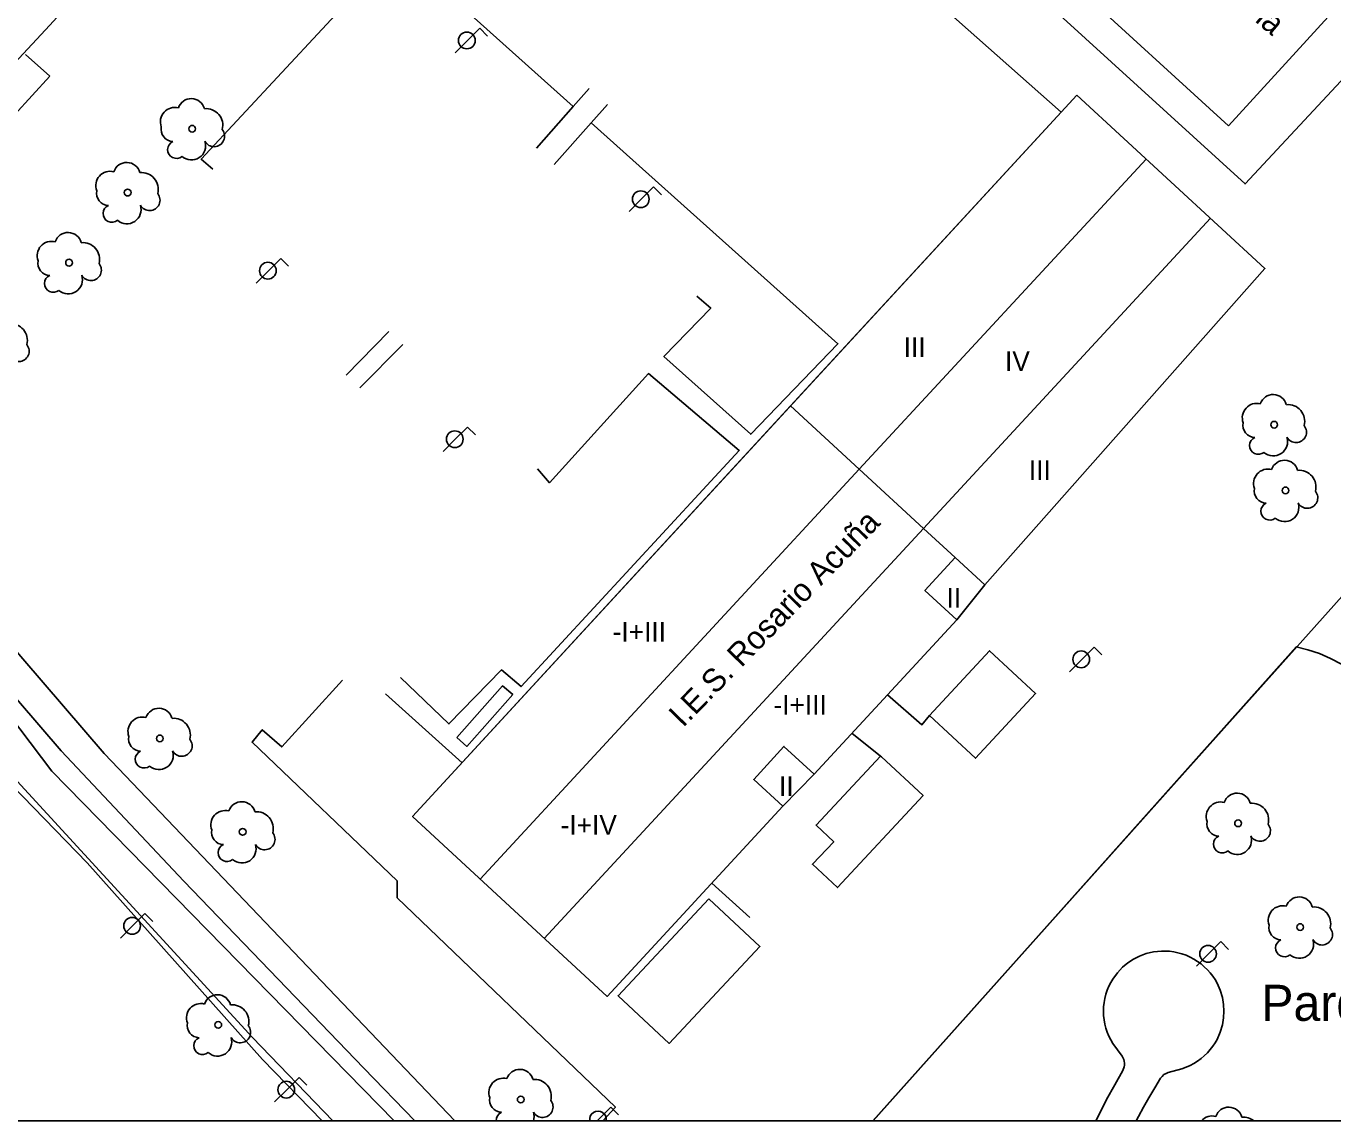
# Model space of a CAD drawing. Extents: x 282771 to 285132, y 4823109 to 4825496.
# Drawn here: x 283637.2 to 283736.8, y 4823109 to 4823192.5 of the extents above; entities that cross this region are included whole.
import ezdxf

# ---------------------------------------------------------------- set-up
doc = ezdxf.new("R2010")
doc.units = 0
for name, color, linetype in [('ACERA-BORDILLO', 7, 'Continuous'), ('ACERA-INTERIOR', 7, 'Continuous'), ('ARBOL', 7, 'Continuous'), ('CALLE-EJE', 7, 'Continuous'), ('COLEGIO-AREA', 7, 'Continuous'), ('COLEGIO-TEXTO', 7, 'Continuous'), ('Default', 7, 'Continuous'), ('EDIFICIO', 7, 'Continuous'), ('FAROLA', 7, 'Continuous'), ('MEDIANERA', 7, 'Continuous'), ('PARQUE-JARDIN-AREA', 7, 'Continuous'), ('PARQUE-JARDIN-TEXTO', 7, 'Continuous'), ('SENAL-VIARIA', 7, 'Continuous'), ('TXT-ALTURA-EDIFICIO', 7, 'Continuous'), ('ZONA-VERDE', 7, 'Continuous')]:
    doc.layers.add(name, color=color, linetype=linetype)

msp = doc.modelspace()

# ---------------------------------------------------------------- linework, layer by layer
at = {"layer": 'ACERA-BORDILLO'}
for points in [[(283631.554, 4823184.583), (283638.973, 4823192.533), (283658.333, 4823213.742), (283698.293, 4823257.332), (283722.243, 4823283.092), (283733.592, 4823295.562), (283751.552, 4823315.291), (283766.662, 4823331.281), (283770.624, 4823335.557), (283774.097, 4823339.745), (283778.138, 4823336.071), (283801.402, 4823361.271)], [(283669.85, 4823109), (283643.133, 4823136.993), (283630.684, 4823151.433)], [(283630.204, 4823141.713), (283654.443, 4823115.363), (283660.557, 4823109)]]:
    msp.add_lwpolyline(points, dxfattribs=at)
at = {"layer": 'ACERA-INTERIOR'}
for points in [[(283681.454, 4823230.568), (283692.564, 4823220.598), (283701.732, 4823230.158), (283711.865, 4823221.66), (283726.851, 4823238.587), (283730.491, 4823235.276), (283757.899, 4823210.265), (283730.105, 4823180.426), (283679.439, 4823226.585)], [(283678.873, 4823186.333), (283660.123, 4823203.163), (283676.183, 4823221.242), (283716.087, 4823185.909)], [(283651.413, 4823181.553), (283650.523, 4823182.303), (283662.813, 4823195.553), (283663.563, 4823194.723)], [(283678.877, 4823186.329), (283680.103, 4823187.713)], [(283676.073, 4823183.163), (283678.877, 4823186.329)], [(283680.254, 4823185.092), (283681.493, 4823186.493)], [(283677.433, 4823181.903), (283680.254, 4823185.092)], [(283688.313, 4823171.873), (283689.373, 4823170.963), (283685.793, 4823167.273), (283692.423, 4823161.343), (283699.063, 4823168.243), (283680.253, 4823185.093)], [(283661.583, 4823165.843), (283664.823, 4823169.173)], [(283662.623, 4823164.893), (283665.903, 4823168.173)], [(283676.163, 4823158.713), (283677.083, 4823157.643), (283684.613, 4823165.973), (283691.543, 4823160.103), (283674.913, 4823142.103), (283673.423, 4823143.383), (283669.403, 4823139.263), (283665.723, 4823142.793)], [(283706.043, 4823139.893), (283709.563, 4823136.643), (283714.133, 4823141.583), (283710.613, 4823144.833), (283706.043, 4823139.893), (283705.473, 4823139.193), (283702.853, 4823141.483)], [(283681.133, 4823109), (283682.103, 4823110.044), (283665.463, 4823126.005), (283665.463, 4823127.29), (283654.397, 4823137.866), (283655.177, 4823138.817), (283656.662, 4823137.506), (283661.291, 4823142.586)], [(283670.003, 4823138.213), (283673.503, 4823142.163), (283674.273, 4823141.493), (283670.773, 4823137.543), (283670.003, 4823138.213)], [(283664.583, 4823141.553), (283670.419, 4823136.304)], [(283700.133, 4823138.543), (283702.3, 4823136.809)], [(283702.3, 4823136.809), (283697.403, 4823131.543), (283698.743, 4823130.283), (283697.123, 4823128.563), (283699.023, 4823126.783), (283705.563, 4823133.803), (283702.391, 4823136.751)], [(283702.3, 4823136.809), (283702.313, 4823136.823), (283702.391, 4823136.751)], [(283702.3, 4823136.809), (283702.383, 4823136.743)], [(283689.453, 4823127.133), (283692.353, 4823124.503)], [(283689.223, 4823125.933), (283682.303, 4823118.543), (283686.203, 4823114.903), (283693.123, 4823122.293), (283689.223, 4823125.933)]]:
    msp.add_lwpolyline(points, dxfattribs=at)
at = {"layer": 'ARBOL'}
for centre in [(283649.833, 4823184.633), (283644.913, 4823179.763), (283640.443, 4823174.423), (283732.323, 4823162.073), (283733.183, 4823157.063), (283647.363, 4823138.159), (283729.573, 4823131.683), (283653.681, 4823131.032), (283734.303, 4823123.773), (283651.823, 4823116.316), (283674.88, 4823110.628)]:
    msp.add_circle(centre, 0.255, dxfattribs=at)
for centre, radius, start, end in [((283649.763, 4823185.893), 1.038, 15.64228, 161.38435), ((283648.503, 4823185.163), 1.097, 75.4318, 200.55608), ((283650.893, 4823184.893), 1.272, 345.03273, 95.79925), ((283648.393, 4823184.593), 0.935, 168.59898, 268.13236), ((283651.503, 4823184.063), 0.797, 208.96246, 38.99103), ((283648.633, 4823183.043), 0.672, 113.73672, 309.4725), ((283649.773, 4823183.343), 1.086, 228.95447, 17.92796), ((283644.843, 4823181.023), 1.038, 15.64228, 161.38435), ((283643.583, 4823180.293), 1.097, 75.4318, 200.55608), ((283645.973, 4823180.023), 1.272, 345.03273, 95.79925), ((283643.473, 4823179.723), 0.935, 168.59898, 268.13236), ((283646.583, 4823179.193), 0.797, 208.96246, 38.99103), ((283643.713, 4823178.173), 0.672, 113.73672, 309.4725), ((283644.853, 4823178.473), 1.086, 228.95447, 17.92796), ((283640.373, 4823175.683), 1.038, 15.64228, 161.38435), ((283639.113, 4823174.953), 1.097, 75.4318, 200.55608), ((283641.503, 4823174.683), 1.272, 345.03273, 95.79925), ((283639.003, 4823174.383), 0.935, 168.59898, 268.13236), ((283642.113, 4823173.853), 0.797, 208.96246, 38.99103), ((283639.243, 4823172.833), 0.672, 113.73672, 309.4725), ((283640.383, 4823173.133), 1.086, 228.95447, 17.92796), ((283635.993, 4823168.503), 1.272, 345.03273, 95.79925), ((283636.603, 4823167.673), 0.797, 208.96246, 38.99103), ((283730.993, 4823162.603), 1.097, 75.4318, 200.55608), ((283732.253, 4823163.333), 1.038, 15.64228, 161.38435), ((283733.383, 4823162.333), 1.272, 345.03273, 95.79925), ((283730.883, 4823162.033), 0.935, 168.59898, 268.13236), ((283733.992, 4823161.503), 0.797, 208.96246, 38.99103), ((283731.123, 4823160.483), 0.672, 113.73672, 309.4725), ((283732.263, 4823160.783), 1.086, 228.95447, 17.92796), ((283731.853, 4823157.593), 1.097, 75.4318, 200.55608), ((283733.113, 4823158.323), 1.038, 15.64228, 161.38435), ((283734.242, 4823157.323), 1.272, 345.03273, 95.79925), ((283731.743, 4823157.023), 0.935, 168.59898, 268.13236), ((283734.852, 4823156.493), 0.797, 208.96246, 38.99103), ((283731.983, 4823155.473), 0.672, 113.73672, 309.4725), ((283733.123, 4823155.773), 1.086, 228.95447, 17.92796), ((283646.033, 4823138.689), 1.097, 75.4318, 200.55608), ((283647.293, 4823139.419), 1.038, 15.64228, 161.38435), ((283648.423, 4823138.419), 1.272, 345.03273, 95.79925), ((283645.923, 4823138.119), 0.935, 168.59898, 268.13236), ((283649.033, 4823137.589), 0.797, 208.96246, 38.99103), ((283646.163, 4823136.569), 0.672, 113.73672, 309.4725), ((283647.303, 4823136.869), 1.086, 228.95447, 17.92796), ((283729.503, 4823132.943), 1.038, 15.64228, 161.38435), ((283653.611, 4823132.292), 1.038, 15.64228, 161.38435), ((283728.243, 4823132.213), 1.097, 75.4318, 200.55608), ((283730.633, 4823131.943), 1.272, 345.03273, 95.79925), ((283652.351, 4823131.562), 1.097, 75.4318, 200.55608), ((283654.741, 4823131.292), 1.272, 345.03273, 95.79925), ((283728.133, 4823131.643), 0.935, 168.59898, 268.13236), ((283652.241, 4823130.992), 0.935, 168.59898, 268.13236), ((283655.351, 4823130.462), 0.797, 208.96246, 38.99103), ((283729.513, 4823130.393), 1.086, 228.95447, 17.92796), ((283731.243, 4823131.113), 0.797, 208.96246, 38.99103), ((283652.481, 4823129.442), 0.672, 113.73672, 309.4725), ((283653.621, 4823129.742), 1.086, 228.95447, 17.92796), ((283728.373, 4823130.093), 0.672, 113.73672, 309.4725), ((283734.233, 4823125.033), 1.038, 15.64228, 161.38435), ((283732.973, 4823124.303), 1.097, 75.4318, 200.55608), ((283735.363, 4823124.033), 1.272, 345.03273, 95.79925), ((283732.863, 4823123.733), 0.935, 168.59898, 268.13236), ((283733.103, 4823122.183), 0.672, 113.73672, 309.4725), ((283734.243, 4823122.483), 1.086, 228.95447, 17.92796), ((283735.973, 4823123.203), 0.797, 208.96246, 38.99103), ((283650.493, 4823116.846), 1.097, 75.4318, 200.55608), ((283651.753, 4823117.576), 1.038, 15.64228, 161.38435), ((283652.883, 4823116.576), 1.272, 345.03273, 95.79925), ((283650.383, 4823116.276), 0.935, 168.59898, 268.13236), ((283653.493, 4823115.746), 0.797, 208.96246, 38.99103), ((283650.623, 4823114.726), 0.672, 113.73672, 309.4725), ((283651.763, 4823115.026), 1.086, 228.95447, 17.92796), ((283674.81, 4823111.888), 1.038, 15.64228, 161.38435), ((283673.55, 4823111.158), 1.097, 75.4318, 200.55608), ((283675.94, 4823110.888), 1.272, 345.03273, 95.79925), ((283673.44, 4823110.588), 0.935, 168.59898, 268.13236), ((283676.55, 4823110.058), 0.797, 208.96246, 38.99103), ((283728.863, 4823109.004), 1.038, 15.64228, 161.38435), ((283673.68, 4823109.038), 0.672, 113.73672, 183.25071), ((283674.82, 4823109.338), 1.086, 341.85272, 17.92796), ((283727.603, 4823108.274), 1.097, 75.4318, 138.52027), ((283729.993, 4823108.004), 1.272, 51.54183, 95.79925)]:
    msp.add_arc(centre, radius, start, end, dxfattribs=at)
at = {"layer": 'CALLE-EJE'}
msp.add_lwpolyline([(283665.231, 4823109), (283639.123, 4823135.663), (283623.594, 4823156.163), (283614.194, 4823170.773)], dxfattribs=at)
at = {"layer": 'COLEGIO-AREA'}
for points in [[(283728.833, 4823184.843), (283705.003, 4823206.623), (283729.452, 4823233.372), (283753.272, 4823211.592)], [(283717.269, 4823187.193), (283731.625, 4823173.973), (283710.263, 4823149.853), (283708.133, 4823147.183), (283697.243, 4823135.423), (283694.863, 4823132.993), (283681.473, 4823118.493), (283666.633, 4823132.203), (283695.462, 4823163.511)]]:
    msp.add_lwpolyline(points, close=True, dxfattribs=at)
at = {"layer": 'Default'}
msp.add_lwpolyline([(282771.5, 4823109), (285130.1, 4823109), (285130.1, 4825495.5)], dxfattribs=at)
at = {"layer": 'EDIFICIO'}
for points in [[(283728.833, 4823184.843), (283705.003, 4823206.623), (283729.452, 4823233.372), (283753.272, 4823211.593), (283728.833, 4823184.843)], [(283717.269, 4823187.193), (283731.625, 4823173.973), (283710.263, 4823149.853), (283708.133, 4823147.183), (283697.243, 4823135.423), (283694.863, 4823132.993), (283681.473, 4823118.493), (283666.633, 4823132.203), (283717.269, 4823187.193)]]:
    msp.add_lwpolyline(points, dxfattribs=at)
at = {"layer": 'FAROLA'}
for p, q in [((283671.753, 4823192.293), (283670.813, 4823191.363)), ((283672.343, 4823191.703), (283671.753, 4823192.293)), ((283670.813, 4823191.363), (283669.883, 4823190.423)), ((283685.013, 4823180.193), (283684.073, 4823179.263)), ((283685.603, 4823179.603), (283685.013, 4823180.193)), ((283684.073, 4823179.263), (283683.143, 4823178.323)), ((283656.583, 4823174.743), (283655.643, 4823173.813)), ((283657.173, 4823174.153), (283656.583, 4823174.743)), ((283655.643, 4823173.813), (283654.713, 4823172.873)), ((283670.833, 4823161.893), (283669.893, 4823160.963)), ((283671.423, 4823161.303), (283670.833, 4823161.893)), ((283669.893, 4823160.963), (283668.963, 4823160.023)), ((283718.593, 4823145.113), (283717.653, 4823144.183)), ((283719.183, 4823144.523), (283718.593, 4823145.113)), ((283717.653, 4823144.183), (283716.723, 4823143.243)), ((283646.233, 4823124.799), (283645.293, 4823123.869)), ((283646.823, 4823124.209), (283646.233, 4823124.799)), ((283645.293, 4823123.869), (283644.363, 4823122.929)), ((283728.263, 4823122.663), (283727.323, 4823121.733)), ((283728.853, 4823122.073), (283728.263, 4823122.663)), ((283727.323, 4823121.733), (283726.393, 4823120.793)), ((283657.987, 4823112.308), (283657.047, 4823111.378)), ((283658.577, 4823111.718), (283657.987, 4823112.308)), ((283657.047, 4823111.378), (283656.117, 4823110.438)), ((283681.753, 4823110.044), (283680.813, 4823109.114)), ((283682.343, 4823109.454), (283681.753, 4823110.044)), ((283680.146, 4823109), (283681.4, 4823109)), ((283680.813, 4823109.114), (283680.701, 4823109))]:
    msp.add_line(p, q, dxfattribs=at)
for centre in [(283670.773, 4823191.363), (283684.033, 4823179.263), (283655.603, 4823173.813), (283669.853, 4823160.963), (283717.613, 4823144.183), (283645.253, 4823123.869), (283727.283, 4823121.733), (283657.007, 4823111.378)]:
    msp.add_circle(centre, 0.637, dxfattribs=at)
msp.add_arc((283680.773, 4823109.114), 0.637, 349.74206, 190.25794, dxfattribs=at)
at = {"layer": 'MEDIANERA'}
for points in [[(283700.693, 4823158.673), (283722.568, 4823182.313)], [(283705.593, 4823154.163), (283727.469, 4823177.805)], [(283695.462, 4823163.511), (283700.693, 4823158.673)], [(283671.783, 4823127.433), (283700.693, 4823158.673)], [(283700.693, 4823158.673), (283705.593, 4823154.163)], [(283676.673, 4823122.913), (283705.593, 4823154.163)], [(283705.593, 4823154.163), (283708.003, 4823151.943)], [(283708.003, 4823151.943), (283705.693, 4823149.433), (283708.133, 4823147.183)], [(283708.003, 4823151.943), (283710.263, 4823149.853)], [(283697.243, 4823135.423), (283694.953, 4823137.543), (283692.643, 4823135.033), (283694.863, 4823132.993)]]:
    msp.add_lwpolyline(points, dxfattribs=at)
at = {"layer": 'PARQUE-JARDIN-AREA'}
msp.add_line((283701.759, 4823109), (283814.972, 4823109), dxfattribs=at)
msp.add_lwpolyline([(283814.972, 4823109), (283818.592, 4823112.811), (283805.672, 4823124.712), (283827.545, 4823148.196), (283823.912, 4823151.683), (283810.862, 4823137.243), (283790.242, 4823156.263), (283787.882, 4823157.203), (283782.962, 4823161.773), (283796.982, 4823176.873), (283782.227, 4823190.927), (283763.106, 4823170.087), (283757.946, 4823168.507), (283747.736, 4823157.477), (283744.997, 4823157.393), (283701.759, 4823109)], dxfattribs=at)
at = {"layer": 'SENAL-VIARIA'}
msp.add_lwpolyline([(283626.098, 4823154.267), (283628.485, 4823150.646), (283630.924, 4823147.539), (283634.851, 4823142.969), (283639.856, 4823137.217), (283649.187, 4823127.269), (283662.918, 4823113.017), (283666.814, 4823109)], dxfattribs=at)
at = {"layer": 'ZONA-VERDE'}
for p, q in [((283637.133, 4823190.285), (283638.967, 4823188.642)), ((283638.967, 4823188.642), (283631.388, 4823180.33)), ((283734.01, 4823145.144), (283731.433, 4823142.258)), ((283734.899, 4823144.917), (283734.01, 4823145.144)), ((283735.775, 4823144.619), (283734.899, 4823144.917)), ((283736.631, 4823144.252), (283735.775, 4823144.619)), ((283737.459, 4823143.818), (283736.631, 4823144.252)), ((283731.433, 4823142.258), (283714.784, 4823123.608)), ((283641.829, 4823128.658), (283635.296, 4823135.406)), ((283655.19, 4823113.671), (283641.829, 4823128.658)), ((283714.784, 4823123.608), (283701.739, 4823109)), ((283722.575, 4823121.754), (283723.132, 4823121.885)), ((283723.132, 4823121.885), (283723.728, 4823121.947)), ((283723.728, 4823121.947), (283724.037, 4823121.949)), ((283724.037, 4823121.949), (283724.35, 4823121.929)), ((283724.35, 4823121.929), (283724.667, 4823121.887)), ((283724.667, 4823121.887), (283724.983, 4823121.822)), ((283724.983, 4823121.822), (283725.297, 4823121.734)), ((283720.762, 4823120.707), (283721.179, 4823121.054)), ((283721.179, 4823121.054), (283721.608, 4823121.335)), ((283721.608, 4823121.335), (283722.065, 4823121.566)), ((283722.065, 4823121.566), (283722.575, 4823121.754)), ((283725.297, 4823121.734), (283725.607, 4823121.624)), ((283725.607, 4823121.624), (283725.909, 4823121.49)), ((283725.909, 4823121.49), (283726.202, 4823121.335)), ((283726.202, 4823121.335), (283726.483, 4823121.159)), ((283726.483, 4823121.159), (283726.749, 4823120.964)), ((283726.749, 4823120.964), (283727, 4823120.751)), ((283719.862, 4823119.538), (283720.018, 4823119.805)), ((283720.018, 4823119.805), (283720.369, 4823120.29)), ((283720.369, 4823120.29), (283720.762, 4823120.707)), ((283727, 4823120.751), (283727.233, 4823120.523)), ((283727.233, 4823120.523), (283727.447, 4823120.282)), ((283727.447, 4823120.282), (283727.642, 4823120.029)), ((283727.642, 4823120.029), (283727.816, 4823119.767)), ((283727.816, 4823119.767), (283727.969, 4823119.499)), ((283719.498, 4823118.656), (283719.6, 4823118.962)), ((283719.6, 4823118.962), (283719.722, 4823119.257)), ((283719.722, 4823119.257), (283719.862, 4823119.538)), ((283727.969, 4823119.499), (283728.213, 4823118.952)), ((283728.213, 4823118.952), (283728.378, 4823118.404)), ((283719.323, 4823117.688), (283719.359, 4823118.016)), ((283719.359, 4823118.016), (283719.417, 4823118.34)), ((283719.417, 4823118.34), (283719.498, 4823118.656)), ((283728.378, 4823118.404), (283728.47, 4823117.868)), ((283728.47, 4823117.868), (283728.499, 4823117.357)), ((283719.311, 4823117.357), (283719.323, 4823117.688)), ((283719.323, 4823117.026), (283719.311, 4823117.357)), ((283719.359, 4823116.697), (283719.323, 4823117.026)), ((283728.47, 4823116.845), (283728.378, 4823116.31)), ((283728.499, 4823117.357), (283728.47, 4823116.845)), ((283719.417, 4823116.373), (283719.359, 4823116.697)), ((283719.498, 4823116.057), (283719.417, 4823116.373)), ((283719.6, 4823115.751), (283719.498, 4823116.057)), ((283728.378, 4823116.31), (283728.213, 4823115.762)), ((283719.722, 4823115.456), (283719.6, 4823115.751)), ((283719.862, 4823115.175), (283719.722, 4823115.456)), ((283720.018, 4823114.908), (283719.862, 4823115.175)), ((283720.731, 4823113.924), (283720.018, 4823114.908)), ((283727.816, 4823114.946), (283727.642, 4823114.684)), ((283727.969, 4823115.214), (283727.816, 4823114.946)), ((283728.213, 4823115.762), (283727.969, 4823115.214)), ((283720.861, 4823113.679), (283720.731, 4823113.924)), ((283727, 4823113.962), (283726.749, 4823113.749)), ((283727.233, 4823114.19), (283727, 4823113.962)), ((283727.447, 4823114.432), (283727.233, 4823114.19)), ((283727.642, 4823114.684), (283727.447, 4823114.432)), ((283659.747, 4823109), (283655.19, 4823113.671)), ((283720.174, 4823111.735), (283720.795, 4823112.85)), ((283720.795, 4823112.85), (283720.895, 4823113.109)), ((283720.901, 4823113.541), (283720.861, 4823113.679)), ((283720.895, 4823113.109), (283720.918, 4823113.251)), ((283720.92, 4823113.397), (283720.901, 4823113.541)), ((283720.918, 4823113.251), (283720.92, 4823113.397)), ((283725.297, 4823112.979), (283724.255, 4823112.688)), ((283725.607, 4823113.09), (283725.297, 4823112.979)), ((283725.909, 4823113.223), (283725.607, 4823113.09)), ((283726.202, 4823113.378), (283725.909, 4823113.223)), ((283726.483, 4823113.554), (283726.202, 4823113.378)), ((283726.749, 4823113.749), (283726.483, 4823113.554)), ((283723.67, 4823112.244), (283723.221, 4823111.506)), ((283723.781, 4823112.393), (283723.67, 4823112.244)), ((283723.92, 4823112.522), (283723.781, 4823112.393)), ((283724.082, 4823112.621), (283723.92, 4823112.522)), ((283724.255, 4823112.688), (283724.082, 4823112.621)), ((283719.553, 4823110.62), (283720.174, 4823111.735)), ((283723.221, 4823111.506), (283722.773, 4823110.768)), ((283718.757, 4823109.053), (283719.155, 4823109.837)), ((283719.155, 4823109.837), (283719.553, 4823110.62)), ((283722.373, 4823110.05), (283721.973, 4823109.332)), ((283722.773, 4823110.768), (283722.373, 4823110.05)), ((283625.38, 4823109), (283659.747, 4823109)), ((283701.739, 4823109), (283718.732, 4823109)), ((283718.732, 4823109), (283718.757, 4823109.053)), ((283721.973, 4823109.332), (283721.804, 4823109)), ((283721.804, 4823109), (283738.91, 4823109))]:
    msp.add_line(p, q, dxfattribs=at)

# ---------------------------------------------------------------- texts
at = {"layer": 'COLEGIO-TEXTO'}
for s, rotation, p in [('E.E.I. Alejandro Casona', 319.61069, (283713.159, 4823207.859)), ('I.E.S. Rosario Acuña', 45.84899, (283687.259, 4823138.926))]:
    msp.add_text(s, height=1.75, rotation=rotation, dxfattribs=at).set_placement(p)
at = {"layer": 'PARQUE-JARDIN-TEXTO'}
msp.add_text('Parque del Alcalde Isidro del Río Rodríguez', height=2.75, dxfattribs=at).set_placement((283731.346, 4823116.624))
at = {"layer": 'TXT-ALTURA-EDIFICIO'}
for s, p in [('III', (283704.081, 4823167.243)), ('IV', (283711.803, 4823166.173)), ('III', (283713.621, 4823157.843)), ('II', (283707.351, 4823148.123)), ('-I+III', (283681.889, 4823145.543)), ('-I+III', (283694.149, 4823139.973)), ('II', (283694.571, 4823133.773)), ('-I+IV', (283677.922, 4823130.813))]:
    msp.add_text(s, height=1.5, rotation=0.00004, dxfattribs=at).set_placement(p)

doc.saveas('drawing.dxf')
